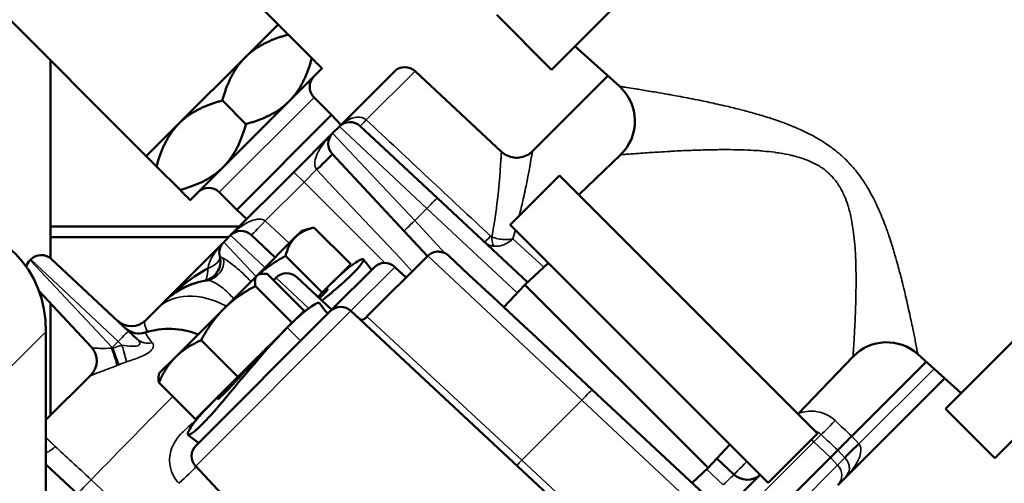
# Model space of a CAD drawing. Header units: inches. Extents: x 1 to 271, y 5 to 171.
# Tile 310 of 334: x 152.26 to 156.22, y 145.91 to 147.78. Entities that reach past the tile are written whole.
import ezdxf

# ---------------------------------------------------------------- set-up
doc = ezdxf.new("R2010")
doc.units = ezdxf.units.IN
doc.header["$LTSCALE"] = 8
doc.header["$MEASUREMENT"] = 0
for name, color, linetype, lineweight in [('Dimension (ANSI)', 7, 'Continuous', 25), ('Visible (ANSI)', 7, 'Continuous', 50), ('Visible Narrow (ANSI)', 7, 'Continuous', 35)]:
    doc.layers.add(name, color=color, linetype=linetype, lineweight=lineweight)
doc.styles.add('Dimension Text', font='tahoma.ttf')
doc.dimstyles.new('Dual Dimension', dxfattribs={"dimscale": 8, "dimtxt": 0.12, "dimasz": 0.098425, "dimexe": 0.125, "dimexo": 0.0625, "dimgap": 0.031496, "dimtad": 0, "dimtih": 1, "dimtoh": 1, "dimrnd": 1e-08, "dimzin": 4, "dimdsep": 46, "dimtxsty": 'Dimension Text', "dimcen": 0.09, "dimdle": 0.393701, "dimclrd": 256, "dimclre": 256, "dimclrt": 256, "dimadec": 0, "dimazin": 1, "dimtfac": 1, "dimtofl": 0, "dimtmove": 0, "dimatfit": 3, "dimfxl": 1, "dimtolj": 1, "dimtzin": 4, "dimlwd": -1, "dimlwe": -1, "dimarcsym": 0})

# ---------------------------------------------------------------- blocks, each defined once
blk = doc.blocks.new('*D10')
at = {"layer": 'Defpoints', "color": 0, "transparency": 16777216}
for p in [(179.2848, 157.7079), (123.1798, 140.6812), (179.2848, 140.6812)]:
    blk.add_point(p, dxfattribs=at)
at = {"layer": 'Dimension (ANSI)', "transparency": 16777216}
for p, q in [((123.1798, 141.1812), (123.1798, 158.7079)), ((179.2848, 141.1812), (179.2848, 158.7079)), ((123.9672, 157.7079), (146.443, 157.7079)), ((178.4974, 157.7079), (156.0215, 157.7079))]:
    blk.add_line(p, q, dxfattribs=at)
for points in [[(123.9672, 157.8392), (123.9672, 157.5767), (123.1798, 157.7079)], [(178.4974, 157.8392), (178.4974, 157.5767), (179.2848, 157.7079)]]:
    blk.add_solid(points, dxfattribs=at)
at = {"layer": 'Dimension (ANSI)', "transparency": 16777216, "insert": (151.2323, 157.7079), "char_height": 0.96, "attachment_point": 5, "style": 'Dimension Text'}
blk.add_mtext('\\A1;{\\H3.0x;(}\\S56.11^ 1425.1 mm;{\\H3.0x;)}', dxfattribs=at)

msp = doc.modelspace()

# ---------------------------------------------------------------- linework, layer by layer
at = {"layer": 'Visible (ANSI)'}
for p, q in [((154.3985, 147.5762), (155.6578, 148.8355)), ((152.5024, 148.5538), (153.2979, 147.7583)), ((151.9721, 148.0234), (152.7675, 147.2279)), ((154.1779, 147.7968), (154.3985, 147.5762)), ((153.1653, 147.6257), (153.2979, 147.7583)), ((153.3389, 147.7173), (153.4336, 147.6225)), ((154.4927, 147.6704), (154.6722, 147.5093)), ((152.3822, 147.6133), (152.3822, 146.8166)), ((152.9001, 147.3605), (153.1653, 147.6257)), ((153.3421, 147.4489), (153.4747, 147.5815)), ((153.766, 147.5688), (153.545, 147.3478)), ((153.8494, 147.5703), (154.1972, 147.2459)), ((154.3221, 147.2481), (154.6254, 147.5513)), ((153.0737, 147.4521), (153.1685, 147.3574)), ((153.0769, 147.1837), (153.3421, 147.4489)), ((153.5135, 147.3941), (153.4428, 147.4648)), ((153.1317, 147.0123), (153.5135, 147.3941)), ((153.5511, 147.3539), (153.5135, 147.3941)), ((152.7675, 147.2279), (152.9001, 147.3605)), ((153.5174, 147.3202), (153.545, 147.3478)), ((153.9391, 147.0595), (153.6284, 147.3493)), ((153.5174, 147.3202), (153.3615, 147.1643)), ((157.0233, 147.2495), (155.9845, 146.2108)), ((153.516, 147.2369), (153.8057, 146.9261)), ((154.5085, 147.0723), (154.6767, 147.2338)), ((152.8086, 147.1869), (152.9033, 147.0922)), ((152.9443, 147.0512), (153.0769, 147.1837)), ((153.1066, 146.9094), (153.3615, 147.1643)), ((154.2316, 146.9518), (154.4303, 147.1505)), ((155.469, 146.1118), (154.4303, 147.1505)), ((153.1317, 147.0123), (153.061, 147.083)), ((153.9391, 147.0595), (154.3025, 146.7206)), ((157.2219, 147.0508), (156.1832, 146.0121)), ((153.172, 146.9747), (153.1317, 147.0123)), ((153.1345, 146.945), (152.3822, 146.945)), ((153.1345, 146.945), (153.1422, 146.945)), ((153.1387, 146.9375), (153.1387, 146.9375)), ((153.149, 146.945), (153.149, 146.945)), ((153.2253, 146.945), (153.2253, 146.945)), ((153.394, 146.9281), (153.4425, 146.9411)), ((153.5902, 146.7934), (153.4425, 146.9411)), ((155.2703, 145.9131), (154.2316, 146.9518)), ((153.0985, 146.9013), (152.3822, 146.9013)), ((153.079, 146.8818), (153.1066, 146.9094)), ((153.2866, 146.8207), (153.19, 146.9109)), ((153.3674, 146.9015), (153.2173, 146.7514)), ((153.394, 146.9281), (153.3674, 146.9015)), ((153.8995, 146.8255), (153.8057, 146.9261)), ((152.8377, 146.6405), (153.079, 146.8818)), ((152.2994, 146.8093), (152.3023, 146.8122)), ((152.6964, 146.5239), (152.3857, 146.8137)), ((153.4755, 146.6787), (153.3278, 146.8264)), ((153.6559, 146.5819), (153.9003, 146.8263)), ((154.0661, 146.7509), (153.9837, 146.8278)), ((153.5902, 146.7934), (153.4755, 146.6787)), ((153.6847, 146.7804), (153.5135, 146.6092)), ((153.7681, 146.7818), (153.8135, 146.7395)), ((154.3855, 146.7979), (154.2918, 146.7106)), ((153.2128, 146.7469), (153.0796, 146.6137)), ((153.2173, 146.7514), (153.2128, 146.7469)), ((153.2173, 146.7514), (153.2244, 146.7533)), ((153.4024, 146.6055), (153.2547, 146.7533)), ((153.2794, 146.7286), (153.2896, 146.7388)), ((153.5139, 146.6088), (153.3729, 146.7403)), ((154.0661, 146.7509), (154.1638, 146.6598)), ((153.3542, 146.5574), (153.2065, 146.7051)), ((153.4974, 146.6926), (153.4934, 146.6966)), ((154.2069, 146.6196), (154.2918, 146.7106)), ((155.0291, 145.9733), (154.2918, 146.7106)), ((152.3355, 146.6857), (152.5471, 146.4588)), ((153.4755, 146.6787), (153.4579, 146.661)), ((154.289, 146.5431), (154.1638, 146.6598)), ((152.3822, 146.6356), (152.3822, 146.185)), ((152.7638, 146.5666), (152.8127, 146.6154)), ((152.8375, 146.6403), (152.8127, 146.6154)), ((153.0796, 146.6137), (152.8853, 146.4194)), ((153.5079, 146.6036), (152.9676, 146.0633)), ((153.4024, 146.6055), (153.3542, 146.5574)), ((153.5913, 146.6051), (154.7221, 145.5506)), ((153.302, 146.5052), (153.3348, 146.538)), ((153.3542, 146.5574), (153.3348, 146.538)), ((154.289, 146.5431), (154.3191, 146.515)), ((152.3633, 146.5212), (152.3633, 145.2967)), ((152.6964, 146.5239), (152.73, 146.4926)), ((153.302, 146.5052), (153.1359, 146.339)), ((154.5628, 146.2877), (154.3191, 146.515)), ((153.1359, 146.339), (152.9881, 146.4867)), ((152.7838, 146.4424), (152.7839, 146.4423)), ((152.8853, 146.4194), (152.8199, 146.354)), ((153.2354, 146.4306), (153.2353, 146.4306)), ((155.3908, 146.1899), (155.6124, 146.4208)), ((155.8736, 146.4306), (156.0479, 146.2741)), ((155.907, 146.4006), (155.6072, 146.1007)), ((152.545, 146.3478), (152.3633, 146.1661)), ((152.6248, 146.3755), (152.6247, 146.3755)), ((152.8199, 146.354), (152.818, 146.3468)), ((153.1359, 146.339), (152.9657, 146.1688)), ((152.9657, 146.1688), (152.818, 146.3166)), ((153.1407, 146.3359), (153.1406, 146.3358)), ((155.9816, 146.3337), (155.5808, 145.9329)), ((154.5628, 146.2877), (155.2, 145.6935)), ((153.0554, 146.2507), (153.0514, 146.2546)), ((156.1832, 146.0121), (155.9845, 146.2108)), ((152.3639, 146.1667), (152.3633, 146.1689)), ((155.2703, 145.9131), (155.469, 146.1118)), ((155.1165, 146.0669), (155.0291, 145.9733)), ((155.5216, 146.0151), (155.5509, 146.0444)), ((152.3633, 145.9873), (153.634, 144.8023)), ((152.9662, 145.9799), (154.0207, 144.8491)), ((155.0639, 146.0106), (155.1321, 145.947)), ((155.5216, 146.0151), (155.2, 145.6935)), ((154.9646, 145.9131), (155.0291, 145.9733)), ((155.0902, 145.7959), (155.2389, 145.9445)), ((155.5515, 145.9036), (155.5808, 145.9329))]:
    msp.add_line(p, q, dxfattribs=at)
for centre, radius, start, end in [((153.8084, 147.5264), 0.06, 47, 135), ((153.4853, 147.5072), 0.06, 135, 225), ((154.5466, 147.3694), 0.188, 313.8147, 48.081), ((153.5874, 147.3054), 0.06, 47, 135), ((153.5598, 147.2778), 0.06, 135, 223), ((153.0186, 147.0406), 0.06, 45, 135), ((153.149, 146.867), 0.06, 47, 135), ((153.1214, 146.8394), 0.06, 135, 194.388), ((152.3447, 146.7698), 0.06, 47, 135), ((152.9858, 146.8046), 0.08, 280.4694, 14.388), ((152.3418, 146.7669), 0.06, 135, 163.6557), ((153.7271, 146.738), 0.06, 47, 135), ((153.332, 146.6964), 0.06, 47, 135), ((153.0567, 146.4211), 0.31, 98.2392, 135), ((153.5504, 146.5612), 0.06, 47, 135), ((152.7072, 146.6232), 0.08, 227, 315), ((152.7384, 146.5941), 0.08, 227, 287.9628), ((152.8587, 146.2231), 0.31, 67.774, 107.9628), ((152.4884, 146.4044), 0.08, 315, 42.859), ((155.748, 146.2907), 0.188, 48.0809, 136.1853), ((152.5004, 146.3915), 0.08, 333.0944, 333.1557), ((153.01, 146.0209), 0.06, 135, 223), ((155.1867, 146.0055), 0.08, 227, 310.5433), ((155.5384, 145.9753), 0.06, 315, 339.7934)]:
    msp.add_arc(centre, radius, start, end, dxfattribs=at)
for centre, major_axis, ratio, start_param, end_param in [((153.4575, 147.1823), (0.0585, 0.0546), 0.03907, 4.600351, 6.283185), ((151.786, 146.3768), (0.4564, 0.4564), 0.774597, 5.624127, 6.942243), ((153.5146, 145.9525), (-0.5909, 0.7636), 0.968238, 0.098116, 0.118569), ((155.638, 146.068), (-0.0583, -0.0548), 0.034882, 4.713493, 6.185012)]:
    msp.add_ellipse(centre, major_axis=major_axis, ratio=ratio, start_param=start_param, end_param=end_param, dxfattribs=at)
for points, weights in [([(153.2979, 147.7583), (153.2979, 147.7583), (153.3389, 147.7173)], [1, 1.0379548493, 1]), ([(153.3389, 147.7173), (153.2268, 147.6872), (153.1653, 147.6257)], [1, 1.0379548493, 1]), ([(153.1653, 147.6257), (153.1038, 147.5642), (153.0737, 147.4521)], [1, 1.0379548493, 1]), ([(153.3421, 147.4489), (153.4036, 147.5104), (153.4336, 147.6225)], [1, 1.0379548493, 1]), ([(153.4336, 147.6225), (153.4747, 147.5815), (153.4747, 147.5815)], [1, 1.0379548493, 1]), ([(153.0737, 147.4521), (152.9617, 147.4221), (152.9001, 147.3605)], [1, 1.0379548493, 1]), ([(153.1685, 147.3574), (153.2805, 147.3874), (153.3421, 147.4489)], [1, 1.0379548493, 1]), ([(152.9001, 147.3605), (152.8386, 147.299), (152.8086, 147.1869)], [1, 1.0379548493, 1]), ([(153.0769, 147.1837), (153.1384, 147.2453), (153.1685, 147.3574)], [1, 1.0379548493, 1]), ([(152.8086, 147.1869), (152.7675, 147.2279), (152.7675, 147.2279)], [1, 1.0379548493, 1]), ([(152.9033, 147.0922), (153.0154, 147.1222), (153.0769, 147.1837)], [1, 1.0379548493, 1]), ([(152.9443, 147.0512), (152.9443, 147.0512), (152.9033, 147.0922)], [1, 1.0379548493, 1]), ([(153.1373, 146.9401), (153.1359, 146.9425), (153.1345, 146.945)], [1.60510089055, 1.60371229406, 1.60230778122]), ([(153.4425, 146.9411), (153.394, 146.9281), (153.3674, 146.9015)], [1, 1.0379548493, 1]), ([(153.3674, 146.9015), (153.3408, 146.8749), (153.3278, 146.8264)], [1, 1.0379548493, 1]), ([(153.3278, 146.8264), (153.2649, 146.7917), (153.2194, 146.7519)], [1, 1.02992370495, 1.01266355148]), ([(153.2128, 146.7469), (153.2017, 146.7357), (153.2065, 146.7051)], [1, 1.0379548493, 1]), ([(153.2547, 146.7533), (153.224, 146.7581), (153.2128, 146.7469)], [1, 1.0379548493, 1]), ([(153.2065, 146.7051), (153.1302, 146.6643), (153.0796, 146.6137)], [1, 1.0379548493, 1]), ([(153.0796, 146.6137), (153.0289, 146.563), (152.9881, 146.4867)], [1, 1.0379548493, 1]), ([(152.9881, 146.4867), (152.9248, 146.4589), (152.8853, 146.4194)], [1, 1.0379548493, 1]), ([(152.8853, 146.4194), (152.8458, 146.3799), (152.818, 146.3166)], [1, 1.0379548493, 1]), ([(152.818, 146.3166), (152.815, 146.3356), (152.818, 146.3468)], [1, 1.02325204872, 1.01801457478])]:
    msp.add_rational_spline(points, weights, degree=2, dxfattribs=at)
for points, knots in [([(154.1971, 147.2459), (154.2039, 147.2396), (154.2118, 147.2343), (154.2288, 147.2263), (154.2382, 147.2236), (154.2572, 147.2213), (154.267, 147.2217), (154.2857, 147.2256), (154.2948, 147.229), (154.31, 147.2375), (154.3165, 147.2424), (154.3221, 147.2481)], [0.0000988, 0.0000988, 0.0000988, 0.0000988, 0.0707907, 0.0707907, 0.1432587, 0.1432587, 0.216353, 0.216353, 0.2886246, 0.2886246, 0.3494035, 0.3494035, 0.3494035, 0.3494035]), ([(154.2424, 146.8952), (154.2425, 146.8952), (154.2426, 146.8952), (154.2427, 146.8953), (154.2429, 146.8953), (154.243, 146.8953), (154.2431, 146.8954), (154.2432, 146.8954), (154.2433, 146.8954), (154.2434, 146.8954)], [0.026732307, 0.026732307, 0.026732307, 0.026732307, 0.0268541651, 0.0268541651, 0.0268541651, 0.0269760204, 0.0269760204, 0.0269760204, 0.0271059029, 0.0271059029, 0.0271059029, 0.0271059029]), ([(154.2434, 146.8954), (154.2433, 146.8953), (154.2432, 146.8952), (154.2431, 146.8951), (154.2429, 146.895), (154.2428, 146.8948), (154.2426, 146.8947)], [-0.0271059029, -0.0271059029, -0.0271059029, -0.0271059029, -0.0269760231, -0.0269760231, -0.0269760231, -0.0267683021, -0.0267683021, -0.0267683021, -0.0267683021]), ([(153.4745, 146.6456), (153.5071, 146.673), (153.5739, 146.7298), (153.6386, 146.7944), (153.6483, 146.8223), (153.6017, 146.7981), (153.543, 146.7461), (153.5102, 146.7134)], [-0.59272, -0.59272, -0.59272, -0.59272, -0.224399, 0.224399, 0.673198, 1.121997, 1.570796, 1.570796, 1.570796, 1.570796]), ([(153.9004, 146.8263), (153.9048, 146.8307), (153.91, 146.8344), (153.9212, 146.8402), (153.9274, 146.8422), (153.9399, 146.8441), (153.9464, 146.844), (153.9589, 146.8419), (153.965, 146.8398), (153.9735, 146.8354), (153.9763, 146.8337), (153.9801, 146.8308), (153.9814, 146.8298), (153.9828, 146.8286), (153.983, 146.8284), (153.9833, 146.8281), (153.9834, 146.828), (153.9835, 146.8279), (153.9836, 146.8278), (153.9837, 146.8278), (153.9837, 146.8278), (153.9837, 146.8278)], [0.0000034, 0.0000034, 0.0000034, 0.0000034, 0.0475705, 0.0475705, 0.0959778, 0.0959778, 0.1443996, 0.1443996, 0.1922983, 0.1922983, 0.2171154, 0.2171154, 0.2292252, 0.2292252, 0.231494, 0.231494, 0.2323447, 0.2323447, 0.2329828, 0.2329828, 0.2330171, 0.2330171, 0.2330171, 0.2330171]), ([(152.9808, 146.7217), (152.956, 146.7154), (152.9333, 146.7066), (152.8987, 146.6884), (152.8856, 146.6801), (152.8672, 146.6665), (152.8613, 146.6619), (152.8549, 146.6564), (152.8541, 146.6558), (152.8528, 146.6546), (152.8523, 146.6541), (152.8516, 146.6535), (152.8515, 146.6534), (152.8514, 146.6533), (152.8513, 146.6533), (152.8513, 146.6533), (152.8513, 146.6532), (152.8513, 146.6532), (152.8512, 146.6532), (152.8512, 146.6532), (152.8512, 146.6532), (152.8512, 146.6532), (152.8512, 146.6532), (152.8512, 146.6532)], [0, 0, 0, 0, 0.2173972, 0.2173972, 0.3621656, 0.3621656, 0.4313816, 0.4313816, 0.4405422, 0.4405422, 0.4474127, 0.4474127, 0.4487009, 0.4487009, 0.4490375, 0.4490375, 0.4492058, 0.4492058, 0.44929, 0.44929, 0.4493321, 0.4493321, 0.4493531, 0.4493531, 0.4493531, 0.4493531]), ([(153.4638, 146.6555), (153.4684, 146.66), (153.4726, 146.664), (153.4762, 146.6677), (153.4856, 146.677), (153.4925, 146.6846), (153.4972, 146.6909), (153.4977, 146.6922), (153.4973, 146.6925)], [2.8026374, 2.8026374, 2.8026374, 2.8026374, 2.8719474, 2.8719474, 2.8719474, 3.0514443, 3.0514443, 3.1441401, 3.1441401, 3.1441401, 3.1441401]), ([(152.8377, 146.6405), (152.8378, 146.6406), (152.8379, 146.6407), (152.838, 146.6408), (152.8381, 146.6409), (152.8384, 146.6411), (152.8385, 146.6413), (152.8388, 146.6416), (152.8389, 146.6417), (152.839, 146.6418), (152.8391, 146.6419), (152.8394, 146.6422), (152.8397, 146.6425), (152.84, 146.6428)], [0.000848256, 0.000848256, 0.000848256, 0.000848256, 0.001803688, 0.001803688, 0.002717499, 0.002717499, 0.004553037, 0.004553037, 0.005758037, 0.005758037, 0.006159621, 0.006159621, 0.009503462, 0.009503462, 0.009503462, 0.009503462]), ([(153.3348, 146.538), (153.3674, 146.5706), (153.4257, 146.6222), (153.4589, 146.6391), (153.464, 146.6365), (153.4644, 146.6359)], [1.5707963, 1.5707963, 1.5707963, 1.5707963, 2.0195953, 2.4683942, 2.5408655, 2.5408655, 2.5408655, 2.5408655]), ([(153.6332, 146.566), (153.6365, 146.5675), (153.6397, 146.5693), (153.6475, 146.5743), (153.652, 146.5779), (153.6559, 146.5819)], [0.24019941, 0.24019941, 0.24019941, 0.24019941, 0.26805959, 0.26805959, 0.31090876, 0.31090876, 0.31090876, 0.31090876]), ([(153.0554, 146.2507), (153.0558, 146.2503), (153.0571, 146.2509), (153.0637, 146.2558), (153.0713, 146.2628), (153.0808, 146.2723), (153.0903, 146.2817), (153.1028, 146.2949), (153.1314, 146.3257), (153.1475, 146.3433), (153.1788, 146.3776), (153.196, 146.3964), (153.2295, 146.4321), (153.2457, 146.4489), (153.2594, 146.4626)], [2.5968837, 2.5968837, 2.5968837, 2.5968837, 2.6924505, 2.6924505, 2.8719474, 2.8719474, 2.8719474, 3.0514443, 3.0514443, 3.2309412, 3.2309412, 3.4104377, 3.4104377, 3.5899342, 3.5899342, 3.5899342, 3.5899342]), ([(155.6072, 146.1007), (155.6005, 146.0941), (155.5939, 146.0875), (155.5877, 146.0812), (155.5833, 146.0769), (155.5786, 146.0721), (155.5738, 146.0673), (155.5723, 146.0658), (155.5708, 146.0643), (155.5693, 146.0628), (155.5639, 146.0574), (155.5595, 146.0531), (155.5564, 146.0499), (155.5535, 146.047), (155.5516, 146.0451), (155.5509, 146.0444)], [-0.3366238, -0.3366238, -0.3366238, -0.3366238, -0.2394755, -0.2394755, -0.2394755, -0.1713046, -0.1713046, -0.1713046, -0.1493369, -0.1493369, -0.1493369, -0.0714121, -0.0714121, -0.0714121, 0, 0, 0, 0])]:
    msp.add_open_spline(points, degree=3, knots=knots, dxfattribs=at)
for points in [[(154.3221, 147.2481), (154.3221, 147.2481), (154.3221, 147.2481), (154.3221, 147.2481)], [(153.6413, 146.8125), (153.6524, 146.7984), (153.6634, 146.7843), (153.6745, 146.7702)], [(152.8541, 146.6564), (152.9032, 146.7032), (152.9576, 146.7447), (153.0146, 146.7758)], [(152.8392, 146.642), (152.8814, 146.6834), (152.9354, 146.7139), (153.0004, 146.7259)], [(153.4644, 146.6359), (153.4756, 146.6217), (153.4867, 146.6076), (153.4978, 146.5935)], [(153.0333, 146.2364), (153.0006, 146.2038), (152.9491, 146.1455), (152.9255, 146.0994), (152.9542, 146.1101), (153.0236, 146.1794), (153.12, 146.2939), (153.23, 146.4264), (153.3022, 146.5053), (153.3348, 146.538)], [(153.2941, 146.4958), (153.2942, 146.4959), (153.2943, 146.496), (153.2944, 146.496)], [(152.9778, 146.0734), (152.9636, 146.0846), (152.9495, 146.0957), (152.9353, 146.1068)]]:
    msp.add_open_spline(points, degree=3, dxfattribs=at)
at = {"layer": 'Visible Narrow (ANSI)'}
for p, q in [((153.6532, 147.3741), (153.8494, 147.5703)), ((153.4428, 147.4648), (153.061, 147.083)), ((153.545, 147.3478), (153.8967, 147.0171)), ((153.8481, 146.9685), (153.5174, 147.3202)), ((155.5327, 147.2576), (155.5327, 147.2576)), ((153.4025, 147.1234), (153.453, 147.1739)), ((153.3615, 147.1643), (153.4025, 147.1234)), ((153.4025, 147.1234), (153.2465, 146.9674)), ((153.4025, 147.1234), (153.7279, 146.798)), ((153.8967, 147.0171), (153.8481, 146.9685)), ((154.2609, 146.6775), (153.8967, 147.0171)), ((153.2465, 146.9674), (153.3432, 146.8772)), ((153.8481, 146.9685), (153.9711, 146.8367)), ((153.1066, 146.9094), (153.2451, 146.7792)), ((154.3672, 146.7809), (154.2434, 146.8954)), ((153.2092, 146.7433), (153.079, 146.8818)), ((152.3023, 146.8122), (152.654, 146.4815)), ((153.9003, 146.8263), (154.5204, 146.2453)), ((152.6301, 146.4576), (152.2994, 146.8093)), ((153.0787, 146.7973), (153.0786, 146.7973)), ((153.7681, 146.7818), (153.5913, 146.6051)), ((153.2896, 146.7388), (153.4212, 146.615)), ((153.5144, 146.7176), (153.5144, 146.7176)), ((153.5913, 146.6051), (152.9662, 145.9799)), ((154.2793, 146.0042), (153.6559, 146.5819)), ((153.3885, 146.4842), (153.3348, 146.538)), ((153.3695, 146.5714), (153.3689, 146.572)), ((151.9837, 146.1416), (152.3633, 146.5212)), ((152.654, 146.4815), (152.6301, 146.4576)), ((152.6301, 146.4576), (152.6326, 146.4549)), ((152.6694, 146.4671), (152.654, 146.4815)), ((152.685, 146.3988), (152.6849, 146.3989)), ((152.7271, 146.4133), (152.7272, 146.4132)), ((155.636, 146.07), (155.9384, 146.3724)), ((153.033, 146.2362), (153.033, 146.2362)), ((154.5204, 146.2453), (154.2793, 146.0042)), ((155.1576, 145.6511), (154.5204, 146.2453)), ((153.0537, 146.216), (153.0537, 146.216)), ((152.9317, 146.1342), (152.9317, 146.1342)), ((155.4543, 146.0781), (155.4837, 146.1075)), ((155.6072, 146.1007), (155.636, 146.07)), ((152.4006, 146.0593), (152.3633, 146.0966)), ((152.4006, 146.0593), (152.3633, 146.0935)), ((155.4543, 146.0781), (155.1326, 145.7564)), ((155.5216, 146.0151), (155.4543, 146.0781)), ((155.5797, 146.0137), (155.5509, 146.0444)), ((155.6118, 146.0469), (155.6118, 146.0469)), ((154.2658, 145.9899), (154.2658, 145.9899)), ((154.2793, 146.0042), (154.722, 145.5915)), ((155.2287, 145.6627), (155.5504, 145.9843)), ((155.5504, 145.9843), (155.5216, 146.0151)), ((155.5797, 146.0137), (155.5504, 145.9843)), ((155.0897, 145.9046), (155.0226, 145.9672)), ((152.5456, 145.9254), (153.7499, 144.8023))]:
    msp.add_line(p, q, dxfattribs=at)
for centre, major_axis, ratio, start_param, end_param in [((153.6829, 147.4078), (-0.0546, -0.0585), 0.018504, 0, 0.974529), ((153.8982, 147.0156), (0.0409, 0.0439), 0.034878, 0, 1.569578), ((153.149, 146.867), (0.099, 0.099), 0.428571, 0.034907, 1.570796), ((153.2445, 146.9694), (-0.0546, -0.0585), 0.034878, 0, 1.569578), ((153.8496, 146.967), (-0.0439, -0.0409), 0.034878, 4.713607, 6.283185), ((154.1839, 146.9406), (-0.0546, -0.0585), 0.018118, 0, 0.957212), ((154.1552, 146.9159), (-0.0067, 0.0126), 0.522086, 2.150488, 2.705614), ((154.1892, 146.9377), (-0.015, -0.0786), 0.340166, 5.232516, 5.92998), ((153.1214, 146.8394), (-0.099, -0.099), 0.428571, 4.712389, 5.748904), ((153.0008, 146.8071), (0.0115, -0.0792), 0.980372, 0, 1.540244), ((152.9858, 146.8046), (0.0775, 0.0199), 0.453776, 4.974694, 6.283185), ((152.9858, 146.8046), (0.0145, -0.0787), 0.317985, 0, 1.137892), ((153.002, 146.7663), (0.0682, 0.0417), 0.912635, 6.028671, 6.028848), ((153.002, 146.7663), (-0.0682, -0.0417), 0.912635, 1.763612, 1.76394), ((153.0214, 146.7414), (-0.0585, -0.0546), 0.805703, 1.673235, 1.673717), ((153.0319, 146.3962), (-0.2192, 0.2192), 0.707107, 5.10987, 6.283185), ((153.0537, 146.7067), (0.0585, 0.0546), 0.670136, 4.860572, 4.861914), ((152.9926, 146.357), (0.2292, -0.2092), 0.182116, 3.133317, 3.638793), ((152.6555, 146.48), (0.0409, 0.0439), 0.034878, 0, 1.569578), ((152.9926, 146.357), (-0.2292, 0.2092), 0.182116, 0.469659, 0.497201), ((152.4886, 146.4042), (0.0585, 0.0546), 0.999727, 4.725786, 6.283185), ((152.6316, 146.4561), (-0.0439, -0.0409), 0.034878, 4.713607, 4.777188), ((152.6332, 145.7286), (-0.2612, -0.7356), 0.648282, 3.575983, 3.643629), ((152.6674, 146.4691), (0.0221, -0.0769), 0.016904, 0.446157, 1.540255), ((152.7846, 146.5511), (-0.0546, -0.0585), 0.906422, 0, 0.895895), ((152.6217, 146.4535), (-0.0278, 0.075), 0.073163, 3.546342, 4.705186), ((152.6357, 146.4792), (0.1134, -0.0008), 0.214574, 4.639867, 4.686672), ((152.6307, 146.4569), (0.0283, -0.0748), 0.014363, 0.41271, 1.538981), ((152.6433, 146.4001), (-0.1292, -0.0525), 0.115052, 1.571439, 1.630463), ((152.59, 145.384), (0.2684, 1.0238), 0.502745, 0.311241, 0.36504), ((153.1006, 145.8727), (-0.5561, 0.4745), 0.113548, 6.274024, 6.294911), ((152.5474, 145.9118), (-0.5227, -0.538), 0.01441, 4.022024, 4.701027), ((154.5219, 146.2438), (0.0409, 0.0439), 0.034878, 0, 1.569578), ((155.538, 146.1657), (-0.0547, -0.0583), 0.034882, 0.09626, 1.56969), ((152.3626, 146.0973), (-0.0546, -0.0585), 0.671235, 0.957458, 1.547361), ((155.4159, 146.0367), (-0.0424, 0.0424), 0.939693, 4.747296, 4.973686), ((154.2774, 146.0062), (-0.0546, -0.0585), 0.034878, 1.187056, 1.569578), ((155.1938, 146.0126), (0.0616, 0.0656), 0.031002, 3.141713, 4.5301), ((155.509, 145.946), (0.0424, -0.0424), 0.939693, 0, 1.53589), ((152.9136, 145.9313), (-0.0591, -0.0539), 0.062043, 1.251032, 2.6811), ((155.0876, 145.9064), (0.0445, 0.0405), 0.046197, 4.717379, 6.286958), ((152.5442, 145.928), (-0.0546, -0.0585), 0.034878, 0, 1.559139), ((153.5526, 145.3858), (2.8058, -2.8639), 0.02472, 4.496439, 4.496443), ((155.1194, 145.9382), (-0.0566, 0.0566), 0.319482, 1.615015, 1.615041)]:
    msp.add_ellipse(centre, major_axis=major_axis, ratio=ratio, start_param=start_param, end_param=end_param, dxfattribs=at)
for points, knots in [([(155.8736, 146.4306), (155.8736, 146.4306), (155.8734, 146.4318), (155.8728, 146.435), (155.8726, 146.4361), (155.8723, 146.4374), (155.8723, 146.4375), (155.8717, 146.4407), (155.8709, 146.4447), (155.8694, 146.4524), (155.8688, 146.4552), (155.8682, 146.4585), (155.8681, 146.4587), (155.8667, 146.466), (155.865, 146.4746), (155.8623, 146.4878), (155.8616, 146.4912), (155.8609, 146.4951), (155.8608, 146.4954), (155.8592, 146.5033), (155.8575, 146.5117), (155.8538, 146.5296), (155.8518, 146.5389), (155.8496, 146.5495), (155.8495, 146.5499), (155.8473, 146.5604), (155.8449, 146.5714), (155.8399, 146.5949), (155.8371, 146.6074), (155.8338, 146.6222), (155.8335, 146.6238), (155.833, 146.6258), (155.8329, 146.6263), (155.8301, 146.639), (155.8272, 146.6518), (155.821, 146.6783), (155.8177, 146.6921), (155.8133, 146.7101), (155.8123, 146.7141), (155.8112, 146.7187), (155.8111, 146.7191), (155.8057, 146.7405), (155.8003, 146.7616), (155.7917, 146.7931), (155.7887, 146.8038), (155.7856, 146.8147), (155.7855, 146.8151), (155.78, 146.8343), (155.7744, 146.8529), (155.7649, 146.8832), (155.7611, 146.895), (155.7571, 146.907), (155.757, 146.9073), (155.7513, 146.924), (155.7456, 146.94), (155.7351, 146.9679), (155.7303, 146.9799), (155.7253, 146.9919), (155.7252, 146.9921), (155.7251, 146.9923), (155.7193, 147.0064), (155.7132, 147.0201), (155.7014, 147.0451), (155.6957, 147.0565), (155.6898, 147.0677), (155.6897, 147.0678), (155.6832, 147.0801), (155.6765, 147.0918), (155.6634, 147.1135), (155.657, 147.1235), (155.6503, 147.1333), (155.6502, 147.1333), (155.6431, 147.1438), (155.6358, 147.1538), (155.6215, 147.172), (155.6145, 147.1804), (155.6074, 147.1884), (155.6073, 147.1885), (155.6073, 147.1885), (155.5997, 147.197), (155.592, 147.2051), (155.5767, 147.2203), (155.569, 147.2274), (155.5613, 147.2342), (155.5613, 147.2342), (155.5613, 147.2342), (155.5532, 147.2414), (155.5449, 147.2482), (155.5284, 147.2609), (155.5201, 147.267), (155.5117, 147.2728), (155.5116, 147.2728), (155.5116, 147.2729), (155.5013, 147.28), (155.4906, 147.2869), (155.4722, 147.298), (155.4646, 147.3023), (155.4568, 147.3066), (155.4568, 147.3067), (155.4567, 147.3067), (155.4437, 147.3139), (155.4302, 147.3208), (155.4092, 147.3308), (155.4021, 147.3341), (155.3948, 147.3373), (155.3947, 147.3374), (155.3805, 147.3437), (155.3659, 147.3498), (155.3421, 147.359), (155.3333, 147.3623), (155.3242, 147.3656), (155.324, 147.3657), (155.3087, 147.3713), (155.293, 147.3766), (155.2667, 147.3851), (155.2563, 147.3883), (155.2455, 147.3916), (155.2453, 147.3917), (155.245, 147.3917), (155.2268, 147.3972), (155.2082, 147.4025), (155.1797, 147.4101), (155.1701, 147.4126), (155.1601, 147.4152), (155.1598, 147.4153), (155.1413, 147.42), (155.1226, 147.4246), (155.0914, 147.4319), (155.0793, 147.4347), (155.0666, 147.4375), (155.0662, 147.4376), (155.0454, 147.4423), (155.0244, 147.4468), (154.9911, 147.4536), (154.9788, 147.4561), (154.966, 147.4586), (154.9656, 147.4587), (154.9522, 147.4613), (154.9393, 147.4638), (154.9143, 147.4685), (154.9022, 147.4707), (154.8832, 147.4742), (154.876, 147.4755), (154.8686, 147.4768), (154.8681, 147.4769), (154.8506, 147.48), (154.835, 147.4827), (154.8106, 147.4869), (154.8011, 147.4885), (154.7919, 147.49), (154.7915, 147.4901), (154.7801, 147.492), (154.77, 147.4937), (154.7524, 147.4966), (154.7447, 147.4979), (154.7374, 147.4991), (154.737, 147.4991), (154.7229, 147.5014), (154.7115, 147.5032), (154.7017, 147.5047), (154.7011, 147.5048), (154.7003, 147.5049), (154.7001, 147.505), (154.6931, 147.5061), (154.6876, 147.5069), (154.6818, 147.5078), (154.6804, 147.508), (154.679, 147.5082), (154.6789, 147.5083), (154.6754, 147.5088), (154.6733, 147.5091), (154.6723, 147.5093), (154.6722, 147.5093), (154.6722, 147.5093)], [0, 0, 0, 0, 0.0264044, 0.0264044, 0.0361797, 0.0361797, 0.037037, 0.037037, 0.0610606, 0.0610606, 0.0732834, 0.0732834, 0.0740741, 0.0740741, 0.101514, 0.101514, 0.110388, 0.110388, 0.1111111, 0.1111111, 0.1299911, 0.1299911, 0.147501, 0.147501, 0.1481481, 0.1481481, 0.1653241, 0.1653241, 0.1825514, 0.1825514, 0.1846185, 0.1846185, 0.1851852, 0.1851852, 0.2009301, 0.2009301, 0.2170061, 0.2170061, 0.2217218, 0.2217218, 0.2222222, 0.2222222, 0.2464213, 0.2464213, 0.2588227, 0.2588227, 0.2592593, 0.2592593, 0.2813556, 0.2813556, 0.2959285, 0.2959285, 0.2962963, 0.2962963, 0.3168381, 0.3168381, 0.3330347, 0.3330347, 0.3333333, 0.3333333, 0.3333333, 0.3528451, 0.3528451, 0.3701413, 0.3701413, 0.3703704, 0.3703704, 0.3894868, 0.3894868, 0.4072478, 0.4072478, 0.4074074, 0.4074074, 0.4265953, 0.4265953, 0.4443546, 0.4443546, 0.4444444, 0.4444444, 0.4444444, 0.4633561, 0.4633561, 0.4814618, 0.4814618, 0.4814815, 0.4814815, 0.4814815, 0.5004181, 0.5004181, 0.5185185, 0.5185185, 0.5185692, 0.5185692, 0.5185692, 0.5407103, 0.5407103, 0.5555556, 0.5555556, 0.5556764, 0.5556764, 0.5556764, 0.5804742, 0.5804742, 0.5925926, 0.5925926, 0.5927829, 0.5927829, 0.6163709, 0.6163709, 0.6296296, 0.6296296, 0.6298886, 0.6298886, 0.6523847, 0.6523847, 0.6666667, 0.6666667, 0.6669966, 0.6669966, 0.6669966, 0.691632, 0.691632, 0.7037037, 0.7037037, 0.7041047, 0.7041047, 0.7267299, 0.7267299, 0.7407407, 0.7407407, 0.7412081, 0.7412081, 0.7643761, 0.7643761, 0.7777778, 0.7777778, 0.7783041, 0.7783041, 0.792376, 0.792376, 0.8061571, 0.8061571, 0.8148148, 0.8148148, 0.8154123, 0.8154123, 0.8368047, 0.8368047, 0.8518519, 0.8518519, 0.8525344, 0.8525344, 0.8715474, 0.8715474, 0.8888889, 0.8888889, 0.8896418, 0.8896418, 0.9237166, 0.9237166, 0.9259259, 0.9259259, 0.9267457, 0.9267457, 0.9531127, 0.9531127, 0.962963, 0.962963, 0.9638506, 0.9638506, 0.9916666, 0.9916666, 1, 1, 1, 1]), ([(153.545, 147.3478), (153.5451, 147.3479), (153.5451, 147.3479), (153.5589, 147.3617), (153.5821, 147.3779), (153.6219, 147.3886), (153.6434, 147.3829), (153.6532, 147.3741)], [-0.0009607, -0.0009607, -0.0009607, -0.0009607, 0, 0, 0.2344329, 0.3516494, 0.5860823, 0.5860823, 0.5860823, 0.5860823]), ([(153.5956, 147.3811), (153.5951, 147.3809), (153.5946, 147.3807), (153.5928, 147.3801), (153.5914, 147.3796), (153.5822, 147.3758), (153.5743, 147.3714), (153.5592, 147.3608), (153.552, 147.3548), (153.5451, 147.3479), (153.5451, 147.3479), (153.545, 147.3478)], [0.3246898, 0.3246898, 0.3246898, 0.3246898, 0.3319391, 0.3319391, 0.3516479, 0.3516479, 0.4701394, 0.4701394, 0.5860799, 0.5860799, 0.587042, 0.587042, 0.587042, 0.587042]), ([(153.453, 147.1739), (153.4477, 147.1802), (153.4428, 147.1981), (153.4509, 147.2298), (153.4678, 147.2614), (153.4905, 147.2918), (153.508, 147.3108), (153.5173, 147.3201), (153.5174, 147.3201), (153.5174, 147.3202)], [0, 0, 0, 0, 0.1465085, 0.2930171, 0.4395256, 0.5860341, 0.7325427, 0.7325427, 0.7335206, 0.7335206, 0.7335206, 0.7335206]), ([(153.4884, 147.2882), (153.4853, 147.2843), (153.4784, 147.2755), (153.4685, 147.2612), (153.4604, 147.2474), (153.4561, 147.2387), (153.4546, 147.2353)], [0.1626202, 0.1626202, 0.1626202, 0.1626202, 0.2197628, 0.2930171, 0.3662713, 0.4138725, 0.4138725, 0.4138725, 0.4138725]), ([(155.6124, 146.4208), (155.6124, 146.4208), (155.6125, 146.4221), (155.6127, 146.4254), (155.6128, 146.4264), (155.6128, 146.4276), (155.6128, 146.4277), (155.613, 146.4305), (155.6133, 146.434), (155.6137, 146.4413), (155.6139, 146.4446), (155.6142, 146.4484), (155.6142, 146.4486), (155.6146, 146.4551), (155.6151, 146.4624), (155.6158, 146.475), (155.6161, 146.4794), (155.6164, 146.4844), (155.6164, 146.4847), (155.6169, 146.4926), (155.6173, 146.501), (155.6183, 146.5185), (155.6188, 146.5276), (155.6193, 146.5379), (155.6193, 146.5383), (155.6198, 146.5482), (155.6203, 146.5586), (155.6213, 146.5809), (155.6218, 146.5928), (155.6223, 146.6076), (155.6224, 146.6099), (155.6225, 146.6126), (155.6225, 146.613), (155.6229, 146.6254), (155.6233, 146.6378), (155.6239, 146.664), (155.6242, 146.6777), (155.6244, 146.6951), (155.6245, 146.6987), (155.6245, 146.7027), (155.6245, 146.7031), (155.6247, 146.7239), (155.6247, 146.7443), (155.6242, 146.7746), (155.6239, 146.7848), (155.6236, 146.7951), (155.6236, 146.7955), (155.623, 146.8145), (155.6222, 146.8328), (155.6203, 146.8614), (155.6195, 146.872), (155.6185, 146.8827), (155.6185, 146.883), (155.617, 146.8996), (155.6152, 146.9155), (155.6117, 146.9413), (155.6101, 146.9515), (155.6082, 146.9617), (155.6082, 146.9619), (155.6056, 146.9765), (155.6026, 146.9903), (155.5969, 147.0127), (155.5944, 147.0216), (155.5917, 147.0302), (155.5917, 147.0303), (155.5875, 147.0436), (155.5829, 147.0559), (155.5749, 147.0744), (155.5718, 147.081), (155.5685, 147.0874), (155.5684, 147.0875), (155.5684, 147.0875), (155.5625, 147.0989), (155.5562, 147.1094), (155.5461, 147.1239), (155.5426, 147.1285), (155.539, 147.133), (155.539, 147.133), (155.539, 147.1331), (155.5328, 147.1408), (155.5263, 147.1479), (155.5145, 147.1593), (155.5094, 147.1639), (155.5041, 147.1682), (155.5041, 147.1682), (155.497, 147.174), (155.4895, 147.1794), (155.476, 147.1882), (155.47, 147.1917), (155.4638, 147.1951), (155.4637, 147.1951), (155.4637, 147.1951), (155.4537, 147.2006), (155.4431, 147.2056), (155.427, 147.2122), (155.422, 147.2141), (155.4169, 147.216), (155.4168, 147.216), (155.4168, 147.216), (155.4035, 147.2208), (155.3895, 147.2251), (155.3704, 147.23), (155.3662, 147.231), (155.3619, 147.232), (155.3618, 147.232), (155.3617, 147.232), (155.3482, 147.2351), (155.334, 147.2379), (155.3122, 147.2415), (155.3051, 147.2425), (155.2977, 147.2435), (155.2976, 147.2435), (155.2826, 147.2456), (155.2672, 147.2472), (155.2427, 147.2494), (155.234, 147.2501), (155.2249, 147.2507), (155.2247, 147.2507), (155.2083, 147.2518), (155.1917, 147.2526), (155.1649, 147.2535), (155.155, 147.2538), (155.1447, 147.254), (155.1444, 147.254), (155.127, 147.2543), (155.1094, 147.2545), (155.0798, 147.2544), (155.0681, 147.2543), (155.0558, 147.2541), (155.0554, 147.2541), (155.0344, 147.2538), (155.0132, 147.2533), (154.9813, 147.2523), (154.9708, 147.2519), (154.9598, 147.2515), (154.9593, 147.2515), (154.9462, 147.2509), (154.9336, 147.2504), (154.9094, 147.2492), (154.8978, 147.2486), (154.8798, 147.2476), (154.8732, 147.2472), (154.8663, 147.2468), (154.8658, 147.2468), (154.8497, 147.2459), (154.8353, 147.245), (154.8115, 147.2435), (154.8018, 147.2429), (154.7924, 147.2423), (154.792, 147.2422), (154.7808, 147.2415), (154.7711, 147.2408), (154.7541, 147.2396), (154.7468, 147.2391), (154.7397, 147.2385), (154.7394, 147.2385), (154.7286, 147.2377), (154.7195, 147.2371), (154.7091, 147.2363), (154.7065, 147.2361), (154.704, 147.2359), (154.7038, 147.2359), (154.6977, 147.2354), (154.6929, 147.235), (154.6869, 147.2346), (154.685, 147.2344), (154.6833, 147.2343), (154.6832, 147.2343), (154.6798, 147.234), (154.6778, 147.2338), (154.6768, 147.2338), (154.6767, 147.2338), (154.6767, 147.2338)], [0, 0, 0, 0, 0.0271889, 0.0271889, 0.0361798, 0.0361798, 0.037037, 0.037037, 0.058724, 0.058724, 0.0732834, 0.0732834, 0.0740741, 0.0740741, 0.0984368, 0.0984368, 0.110388, 0.110388, 0.1111111, 0.1111111, 0.1302003, 0.1302003, 0.1475011, 0.1475011, 0.1481481, 0.1481481, 0.1647532, 0.1647532, 0.1816185, 0.1816185, 0.1846183, 0.1846183, 0.1851852, 0.1851852, 0.2009148, 0.2009148, 0.2174579, 0.2174579, 0.2217219, 0.2217219, 0.2222222, 0.2222222, 0.2465275, 0.2465275, 0.2588226, 0.2588226, 0.2592593, 0.2592593, 0.2821056, 0.2821056, 0.2959286, 0.2959286, 0.2962963, 0.2962963, 0.3180585, 0.3180585, 0.3330347, 0.3330347, 0.3333333, 0.3333333, 0.3550758, 0.3550758, 0.3701412, 0.3701412, 0.3703704, 0.3703704, 0.3935325, 0.3935325, 0.4072477, 0.4072477, 0.4074074, 0.4074074, 0.4074074, 0.4320526, 0.4320526, 0.4443545, 0.4443545, 0.4444444, 0.4444444, 0.4444444, 0.4658304, 0.4658304, 0.4814618, 0.4814815, 0.4814815, 0.4814815, 0.5026206, 0.5026206, 0.5185185, 0.5185185, 0.5185693, 0.5185693, 0.5185693, 0.5443223, 0.5443223, 0.5555556, 0.5555556, 0.5556764, 0.5556764, 0.5556764, 0.5846716, 0.5846716, 0.5925926, 0.5925926, 0.5927828, 0.5927828, 0.5927828, 0.6179593, 0.6179593, 0.6296296, 0.6296296, 0.6298886, 0.6298886, 0.6538062, 0.6538062, 0.6666667, 0.6666667, 0.6669966, 0.6669966, 0.6904784, 0.6904784, 0.7037037, 0.7037037, 0.7041046, 0.7041046, 0.7265453, 0.7265453, 0.7407407, 0.7407407, 0.7412082, 0.7412082, 0.7658027, 0.7658027, 0.7777778, 0.7777778, 0.778304, 0.778304, 0.7926844, 0.7926844, 0.8064287, 0.8064287, 0.8148148, 0.8148148, 0.8154124, 0.8154124, 0.8358213, 0.8358213, 0.8518519, 0.8518519, 0.8525343, 0.8525343, 0.8717366, 0.8717366, 0.8888889, 0.8888889, 0.8896418, 0.8896418, 0.9165634, 0.9165634, 0.9259259, 0.9259259, 0.9267456, 0.9267456, 0.9501075, 0.9501075, 0.962963, 0.962963, 0.9638505, 0.9638505, 0.9918224, 0.9918224, 1, 1, 1, 1]), ([(153.4494, 147.2217), (153.4486, 147.2191), (153.4479, 147.2165), (153.4473, 147.2139), (153.4473, 147.2139)], [0.4768557, 0.4768557, 0.4768557, 0.4768557, 0.51277987, 0.51345046, 0.51345046, 0.51345046, 0.51345046]), ([(154.1585, 146.903), (154.169, 146.9569), (154.1898, 147.1099), (154.1962, 147.2315), (154.1971, 147.2459), (154.1971, 147.2459)], [0.629456, 0.629456, 0.629456, 0.629456, 1.171676, 2.256116, 2.52713, 2.52713, 2.52713, 2.52713]), ([(154.3221, 147.2481), (154.3221, 147.2481), (154.3195, 147.2332), (154.3022, 147.1293), (154.2742, 147.01), (154.2691, 146.9893)], [-2.525838, -2.525838, -2.525838, -2.525838, -2.256116, -1.171676, -0.953203, -0.953203, -0.953203, -0.953203]), ([(154.3174, 147.2205), (154.3188, 147.2283), (154.3213, 147.2428), (154.3221, 147.2481), (154.3221, 147.2481)], [-3.0043197, -3.0043197, -3.0043197, -3.0043197, -2.7983356, -2.5277189, -2.5277189, -2.5277189, -2.5277189]), ([(154.2692, 146.9894), (154.2743, 147.0101), (154.2841, 147.0514), (154.2921, 147.0888), (154.2958, 147.1069)], [-4.1009203, -4.1009203, -4.1009203, -4.1009203, -3.8827752, -3.6488227, -3.6488227, -3.6488227, -3.6488227]), ([(154.1585, 146.903), (154.1666, 146.8999), (154.1751, 146.8974), (154.1837, 146.8956), (154.1876, 146.8948), (154.1916, 146.8941), (154.1955, 146.8936), (154.2049, 146.8923), (154.2142, 146.892), (154.2229, 146.8924), (154.2298, 146.8928), (154.2364, 146.8937), (154.2424, 146.8952)], [0, 0, 0, 0, 0.00778531, 0.00778531, 0.00778531, 0.01137819, 0.01137819, 0.01137819, 0.01995398, 0.01995398, 0.01995398, 0.02673231, 0.02673231, 0.02673231, 0.02673231]), ([(154.2426, 146.8947), (154.2357, 146.888), (154.2278, 146.8823), (154.2194, 146.8777), (154.2111, 146.8731), (154.2022, 146.8696), (154.1932, 146.8675), (154.185, 146.8655), (154.1768, 146.8648), (154.1688, 146.8653), (154.1678, 146.8653), (154.1669, 146.8654), (154.1659, 146.8656)], [-0.0267683, -0.0267683, -0.0267683, -0.0267683, -0.01790516, -0.01790516, -0.01790516, -0.00904202, -0.00904202, -0.00904202, -0.00097538, -0.00097538, -0.00097538, -0.00000004, -0.00000004, -0.00000004, -0.00000004]), ([(154.1659, 146.8656), (154.1607, 146.8663), (154.1557, 146.8674), (154.1463, 146.8707), (154.1418, 146.8729), (154.1347, 146.8775), (154.1319, 146.8797), (154.1293, 146.8821)], [0.00000003, 0.00000003, 0.00000003, 0.00000003, 0.00540037, 0.00540037, 0.01121589, 0.01121589, 0.01575798, 0.01575798, 0.01575798, 0.01575798]), ([(153.0633, 146.8245), (153.0633, 146.8245), (153.0661, 146.8227), (153.0718, 146.8196), (153.0738, 146.8185), (153.0761, 146.8173), (153.0787, 146.8159)], [-1.2250114, -1.2250114, -1.2250114, -1.2250114, -0.9056264, -0.9056264, -0.9056264, -0.7952657, -0.7952657, -0.7952657, -0.7952657]), ([(153.0787, 146.8159), (153.0873, 146.8114), (153.1128, 146.7947), (153.1562, 146.7569), (153.1834, 146.7293), (153.1892, 146.7233)], [-1.2445473, -1.2445473, -1.2445473, -1.2445473, -0.8889624, -0.5333774, -0.4397935, -0.4397935, -0.4397935, -0.4397935]), ([(153.1198, 146.6539), (153.1121, 146.6625), (153.085, 146.6907), (153.0423, 146.7223), (153.0195, 146.7289), (153.0123, 146.7279)], [0.3942874, 0.3942874, 0.3942874, 0.3942874, 0.5333774, 0.8889624, 1.2445473, 1.2445473, 1.2445473, 1.2445473]), ([(152.7631, 146.518), (152.7631, 146.518), (152.7656, 146.5127), (152.7778, 146.4934), (152.7919, 146.4759)], [0, 0, 0, 0, 0.3799222, 0.8864852, 0.8864852, 0.8864852, 0.8864852]), ([(152.5471, 146.4588), (152.5488, 146.4569), (152.5562, 146.4551), (152.5833, 146.454), (152.6109, 146.4541), (152.6273, 146.455)], [0, 0, 0, 0, 0.1622612, 0.3245224, 0.5679142, 0.5679142, 0.5679142, 0.5679142]), ([(152.6694, 146.4671), (152.6834, 146.4653), (152.7113, 146.4619), (152.7429, 146.4642), (152.7428, 146.4789), (152.7336, 146.4892), (152.73, 146.4926)], [-0.5965147, -0.5965147, -0.5965147, -0.5965147, -0.426082, -0.2556492, -0.0852164, 0, 0, 0, 0]), ([(152.7919, 146.4759), (152.7942, 146.4729), (152.7991, 146.4629), (152.7881, 146.4408), (152.7421, 146.4177), (152.7059, 146.4057), (152.6879, 146.3999)], [0, 0, 0, 0, 0.0852164, 0.2556492, 0.426082, 0.5965147, 0.5965147, 0.5965147, 0.5965147]), ([(152.6494, 146.3853), (152.6409, 146.3819), (152.6325, 146.3786), (152.6243, 146.3754), (152.6182, 146.373), (152.6123, 146.3707), (152.6065, 146.3686), (152.5989, 146.3657), (152.5918, 146.363), (152.5852, 146.3605), (152.5836, 146.3599), (152.5822, 146.3593), (152.5807, 146.3588), (152.5788, 146.358), (152.5769, 146.3573), (152.5751, 146.3566), (152.5697, 146.3546), (152.5649, 146.3527), (152.5608, 146.3512), (152.5604, 146.351), (152.56, 146.3509), (152.5596, 146.3507), (152.5565, 146.3495), (152.5538, 146.3485), (152.5516, 146.3477), (152.5489, 146.3467), (152.5469, 146.346), (152.5456, 146.3457), (152.5443, 146.3454), (152.5436, 146.3454), (152.5436, 146.3458), (152.5436, 146.3459), (152.5437, 146.3462), (152.5439, 146.3465)], [-0.5679141, -0.5679141, -0.5679141, -0.5679141, -0.4859021, -0.4859021, -0.4859021, -0.4244924, -0.4244924, -0.4244924, -0.3431285, -0.3431285, -0.3431285, -0.3245224, -0.3245224, -0.3245224, -0.2995621, -0.2995621, -0.2995621, -0.2260806, -0.2260806, -0.2260806, -0.2189452, -0.2189452, -0.2189452, -0.1622612, -0.1622612, -0.1622612, -0.0934693, -0.0934693, -0.0934693, -0.0271719, -0.0271719, -0.0271719, 0, 0, 0, 0]), ([(155.392, 146.1911), (155.3936, 146.1918), (155.4143, 146.1998), (155.4682, 146.2068), (155.5176, 146.1848), (155.54, 146.1637)], [2.3859482, 2.3859482, 2.3859482, 2.3859482, 2.3990635, 2.5553879, 2.7898746, 2.7898746, 2.7898746, 2.7898746]), ([(152.8981, 145.9109), (152.8895, 145.9202), (152.8822, 145.9307), (152.8737, 145.9471), (152.8712, 145.9526), (152.8641, 145.9722), (152.8615, 145.9868), (152.8611, 146.0039), (152.8611, 146.0068), (152.8617, 146.0211), (152.8637, 146.032), (152.8683, 146.0473), (152.87, 146.0522), (152.8766, 146.0677), (152.8823, 146.0777), (152.8908, 146.0901), (152.893, 146.0931), (152.9086, 146.1131), (152.9241, 146.1275), (152.945, 146.1461), (152.9506, 146.1511), (152.9627, 146.162), (152.9691, 146.168), (152.9753, 146.1739)], [4.1370249, 4.1370249, 4.1370249, 4.1370249, 4.2340481, 4.2340481, 4.2813782, 4.2813782, 4.400622, 4.400622, 4.4257315, 4.4257315, 4.5231421, 4.5231421, 4.5700848, 4.5700848, 4.6782656, 4.6782656, 4.7144381, 4.7144381, 4.9244841, 4.9244841, 5.0031448, 5.0031448, 5.0974835, 5.0974835, 5.0974835, 5.0974835]), ([(155.4837, 146.1075), (155.4798, 146.1111), (155.4755, 146.1142), (155.469, 146.1177), (155.4672, 146.1185), (155.4634, 146.1201), (155.4615, 146.1207), (155.4595, 146.1213)], [-2.7898746, -2.7898746, -2.7898746, -2.7898746, -2.6953702, -2.6953702, -2.6595963, -2.6595963, -2.6229668, -2.6229668, -2.6229668, -2.6229668]), ([(155.636, 146.07), (155.6409, 146.0643), (155.6461, 146.0487), (155.6409, 146.0195), (155.6263, 145.989), (155.606, 145.9603), (155.59, 145.9423), (155.5819, 145.9341)], [-0.6632411, -0.6632411, -0.6632411, -0.6632411, -0.5305929, -0.3979447, -0.2652965, -0.1326482, -0.0132497, -0.0132497, -0.0132497, -0.0132497]), ([(155.5947, 145.9546), (155.5954, 145.9565), (155.5976, 145.9637), (155.5986, 145.9772), (155.5933, 145.9959), (155.5848, 146.0083), (155.5797, 146.0137)], [0.2174545, 0.2174545, 0.2174545, 0.2174545, 0.2652965, 0.3979447, 0.5305929, 0.6632411, 0.6632411, 0.6632411, 0.6632411])]:
    msp.add_open_spline(points, degree=3, knots=knots, dxfattribs=at)
for points in [[(153.6532, 147.3741), (153.8199, 147.2181), (153.9866, 147.0621), (154.1534, 146.9061)], [(153.4463, 147.2087), (153.4461, 147.2075), (153.4459, 147.2062), (153.4458, 147.205)], [(154.1956, 147.2192), (154.1955, 147.2182), (154.1955, 147.2173), (154.1954, 147.2164)], [(153.8383, 146.7643), (153.7099, 146.9008), (153.5815, 147.0374), (153.453, 147.1739)], [(154.1879, 147.1179), (154.1876, 147.1151), (154.1873, 147.1122), (154.1871, 147.1092)], [(154.2434, 146.8954), (154.2469, 146.9071), (154.2502, 146.9186), (154.2534, 146.93)], [(154.2534, 146.93), (154.2502, 146.9186), (154.2469, 146.9071), (154.2434, 146.8954)], [(153.0004, 146.7259), (153.0004, 146.7259), (153.0004, 146.7259), (153.0004, 146.7258)], [(153.6069, 146.5905), (153.6168, 146.583), (153.6266, 146.5753), (153.6363, 146.5675)], [(152.7632, 146.5179), (152.7631, 146.518), (152.7631, 146.518), (152.7631, 146.518)], [(155.54, 146.1637), (155.5624, 146.1427), (155.5848, 146.1217), (155.6072, 146.1007)], [(155.5509, 146.0444), (155.5285, 146.0654), (155.5061, 146.0865), (155.4837, 146.1075)], [(152.4006, 146.0593), (152.4401, 146.0229), (152.4924, 145.9746), (152.5456, 145.9254)], [(155.1041, 145.9179), (155.104, 145.9178), (155.1039, 145.9177), (155.1038, 145.9176)]]:
    msp.add_open_spline(points, degree=3, dxfattribs=at)

# ---------------------------------------------------------------- dimensions: what is measured, and where the dimension line sits
at = {"layer": 'Dimension (ANSI)'}
dim = msp.add_linear_dim(base=(179.28481, 157.70793), p1=(123.17977, 140.68124), p2=(179.28481, 140.68124), angle=180, text='{\\H3.0x;(}\\S<>^ 1425.1 mm;{\\H3.0x;)}', dimstyle='Dual Dimension', override={"dimgap": 0.031496, "dimtih": 0, "dimtoh": 0, "dimdec": 2, "dimpost": '\\X', "dimtol": 0, "dimlim": 0, "dimtp": 0, "dimtm": 0, "dimtdec": 2, "dimatfit": 1}, dxfattribs=at)
dim.commit()
dim.dimension.update_dxf_attribs({"geometry": '*D10', "text_midpoint": (151.23229, 157.70793), "dimtype": 160})

doc.saveas('drawing.dxf')
